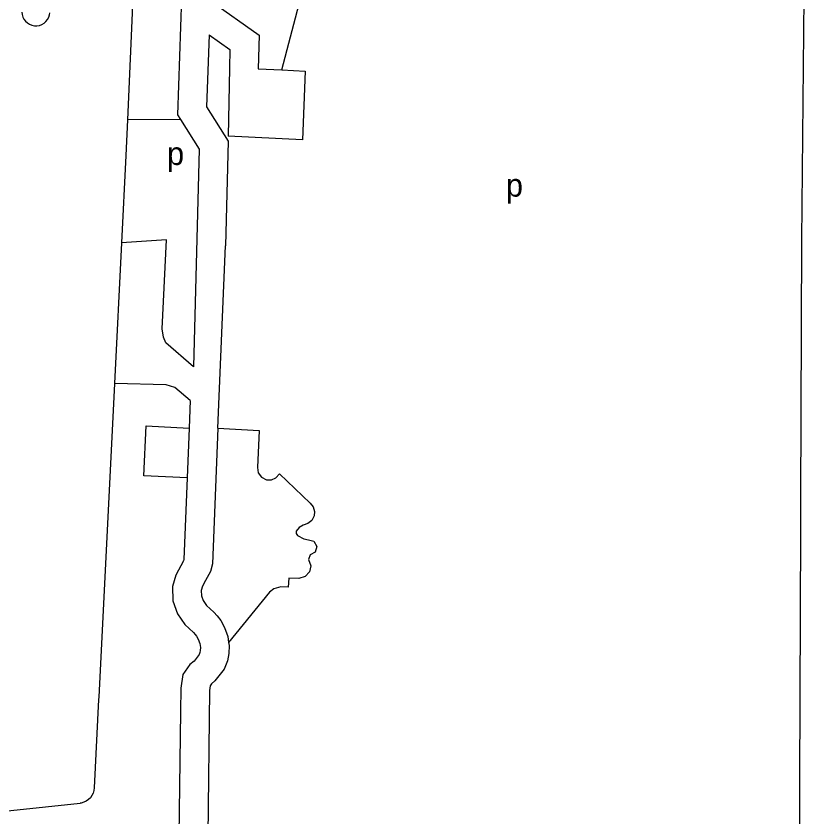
# Model space of a CAD drawing. Extents: x 159675 to 162108, y 386471 to 388472.
# Drawn here: x 160845.9 to 160983.3, y 387808.6 to 387948.4 of the extents above; entities that cross this region are included whole.
import ezdxf

# ---------------------------------------------------------------- set-up
doc = ezdxf.new("R2010")
doc.units = 0
doc.layers.add('BLT_Basislijn', color=7, linetype='Continuous')
doc.layers.add('BLT_Centroide', color=7, linetype='Continuous')

msp = doc.modelspace()

# ---------------------------------------------------------------- linework, layer by layer
at = {"layer": 'BLT_Basislijn'}
for p, q in [((160892.2, 387938.95), (160901.15, 387972.9)), ((160867.13, 387971.08), (160865.32, 387930.25)), ((160875.4, 387970.48), (160874.04, 387931.15)), ((160983.28, 387951.9), (160982.87, 387909.24)), ((160879.53, 387945.11), (160879.09, 387932.51)), ((160883.1, 387939.27), (160882.86, 387927.4)), ((160888.1, 387939.15), (160892.2, 387938.95)), ((160879.09, 387932.51), (160882.84, 387926.54)), ((160874.04, 387931.15), (160874.56, 387930.31)), ((160865.32, 387930.25), (160865.02, 387924.03)), ((160874.56, 387930.31), (160865.32, 387930.25)), ((160874.56, 387930.31), (160877.8, 387925.16)), ((160895.84, 387926.78), (160882.86, 387927.4)), ((160865.02, 387924.03), (160864.26, 387908.79)), ((160877.8, 387925.16), (160876.85, 387887.14)), ((160864.26, 387908.79), (160863.03, 387884.22)), ((160881.04, 387876.43), (160882.38, 387908.28)), ((160868.59, 387876.86), (160876.04, 387876.46)), ((160876.04, 387876.46), (160875.7, 387867.76)), ((160982.69, 387858.84), (160982.52, 387814.8)), ((160874.6, 387831.09), (160874.55, 387827.02)), ((160879.59, 387830.66), (160879.29, 387804.88)), ((160860.28, 387829.11), (160859.51, 387813.67)), ((160874.55, 387827.02), (160874.29, 387805.24)), ((160982.52, 387814.8), (160982.52, 387801.05))]:
    msp.add_line(p, q, dxfattribs=at)
for points in [[(160879.74, 387951.1), (160888.25, 387945.04), (160888.1, 387939.15)], [(160846.88, 387949.05), (160846.93, 387948.61), (160847.06, 387948.19), (160847.26, 387947.79), (160847.53, 387947.44), (160847.86, 387947.15), (160848.24, 387946.92), (160848.65, 387946.76), (160849.09, 387946.67), (160849.53, 387946.67), (160849.96, 387946.74), (160850.38, 387946.9), (160850.76, 387947.12), (160851.1, 387947.41), (160851.37, 387947.76), (160851.58, 387948.14), (160851.72, 387948.56), (160851.78, 387948.93)], [(160879.53, 387945.11), (160883.18, 387942.51), (160883.1, 387939.27)], [(160892.2, 387938.95), (160896.29, 387938.75), (160895.84, 387926.78)], [(160882.84, 387926.54), (160882.38, 387908.28)], [(160876.85, 387887.14), (160872.02, 387891.34), (160871.61, 387892.35), (160871.35, 387893.79), (160872.11, 387909.32), (160864.26, 387908.79)], [(160982.87, 387909.24), (160982.7, 387863.84), (160982.69, 387858.84)], [(160863.03, 387884.22), (160860.3, 387829.51), (160860.28, 387829.11)], [(160873.59, 387883.54), (160872.07, 387884), (160863.03, 387884.22)], [(160876.22, 387881.26), (160873.59, 387883.54)], [(160876.22, 387881.26), (160876.04, 387876.46)], [(160875.7, 387867.76), (160868.17, 387868.11), (160868.59, 387876.86)], [(160881.04, 387876.43), (160880.13, 387852.77), (160879.76, 387851.41)], [(160881.04, 387876.43), (160888.25, 387876.06), (160887.98, 387869.58), (160888.11, 387868.66), (160888.66, 387867.88), (160889.53, 387867.44), (160890.42, 387867.45), (160891.17, 387867.8), (160891.82, 387868.46), (160897.15, 387863.36), (160897.67, 387862.69), (160897.9, 387861.88), (160897.86, 387861.13), (160897.47, 387860.35), (160896.77, 387859.83), (160895.93, 387859.54), (160895.26, 387859.13), (160894.72, 387858.48), (160894.7, 387858.04), (160894.97, 387857.7), (160896.06, 387857.14), (160896.89, 387856.97), (160897.81, 387856.73), (160898.35, 387855.79), (160898.04, 387854.8), (160897.15, 387854.36), (160896.88, 387853.5), (160897.26, 387852.44), (160897.04, 387851.35), (160896.31, 387850.56), (160895.2, 387850.24), (160893.43, 387850.27), (160893.35, 387848.68)], [(160875.7, 387867.76), (160875.15, 387853.52), (160875.08, 387853.27), (160873.75, 387850.78), (160873.17, 387848.83), (160873.19, 387846.32), (160874.01, 387844.03), (160875.32, 387842.16), (160876.84, 387840.78), (160877.12, 387840.47), (160877.36, 387840.17), (160877.65, 387839.62), (160877.92, 387838.88), (160878.02, 387838.2), (160878.01, 387837.63), (160877.94, 387837.29), (160877.8, 387836.93), (160876.91, 387835.81), (160876.21, 387835.19), (160874.98, 387833.45), (160874.6, 387831.09)], [(160879.76, 387851.41), (160878.92, 387849.84), (160878.4, 387848.87), (160878.18, 387848.13), (160878.19, 387847.21), (160878.49, 387846.35), (160879.1, 387845.48), (160880.36, 387844.33), (160880.95, 387843.7), (160881.56, 387842.9), (160882.22, 387841.69), (160882.8, 387840.1), (160882.95, 387839.07)], [(160893.35, 387848.68), (160892.07, 387848.77), (160890.83, 387848.41), (160890.07, 387847.82), (160882.95, 387839.07)], [(160882.95, 387839.07), (160883.03, 387838.51), (160883, 387837.11), (160882.76, 387835.86), (160882.15, 387834.38), (160880.57, 387832.38), (160879.96, 387831.83), (160879.73, 387831.5), (160879.59, 387830.66)], [(160859.51, 387813.67), (160859.46, 387813.2), (160859.33, 387812.75), (160859.12, 387812.33), (160858.85, 387811.95), (160858.51, 387811.62), (160858.13, 387811.35), (160857.7, 387811.16), (160857.25, 387811.03), (160857.04, 387811)], [(160805.74, 387807.48), (160831.72, 387808.33), (160857.04, 387811)]]:
    msp.add_lwpolyline(points, dxfattribs=at)

# ---------------------------------------------------------------- texts
at = {"layer": 'BLT_Centroide'}
for p in [(160872.21, 387922.37), (160931.3, 387916.85)]:
    msp.add_text('p', height=4, dxfattribs=at).set_placement(p)

doc.saveas('drawing.dxf')
